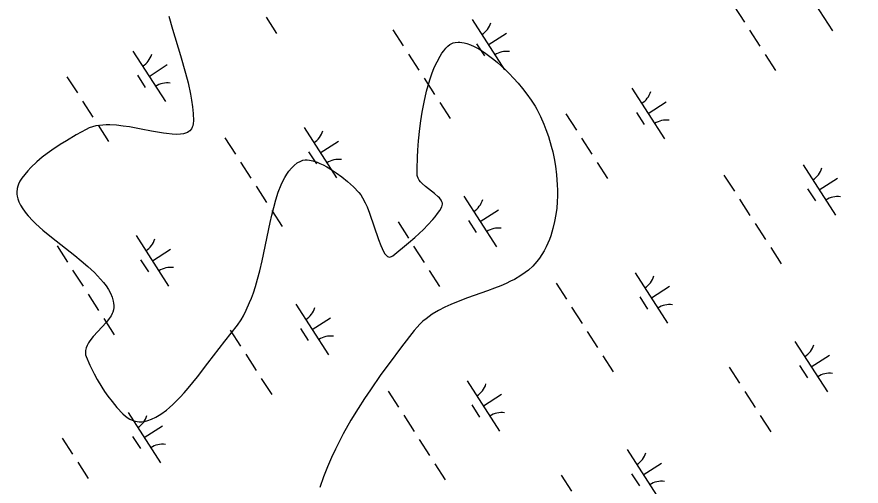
# Model space of a CAD drawing. Extents: x 3937982 to 3958556, y 219448 to 241894.
# Drawn here: x 3949315 to 3950018, y 235349 to 235741 of the extents above; entities that cross this region are included whole.
import ezdxf

# ---------------------------------------------------------------- set-up
doc = ezdxf.new("R2010")
doc.units = 0
for name, color, linetype in [('V-SITE-VEGE', 7, 'Continuous'), ('V-TOPO-GNAM-IDEN', 7, 'Continuous'), ('V-WETL-SWMP', 7, 'Continuous')]:
    doc.layers.add(name, color=color, linetype=linetype)

msp = doc.modelspace()

# ---------------------------------------------------------------- linework, layer by layer
at = {"layer": 'V-SITE-VEGE'}
for points in [[(3949441.192, 235741.121), (3949444.225, 235730.164), (3949450.866, 235708.28), (3949455.085, 235693.737), (3949457.205, 235685.453), (3949459.228, 235676.011), (3949460.093, 235670.99), (3949460.818, 235665.644), (3949461.344, 235659.957), (3949461.592, 235653.907), (3949461.473, 235651.64), (3949461.067, 235649.668), (3949460.643, 235648.509), (3949459.898, 235647.147), (3949458.591, 235645.643), (3949457.696, 235644.935), (3949456.543, 235644.251), (3949455.067, 235643.626), (3949453.179, 235643.102), (3949450.786, 235642.729), (3949447.76, 235642.576), (3949443.96, 235642.707), (3949439.23, 235643.19), (3949436.559, 235643.569), (3949426.567, 235645.344), (3949418.135, 235646.999), (3949408.284, 235648.791), (3949403.046, 235649.574), (3949397.54, 235650.188), (3949391.833, 235650.516), (3949388.976, 235650.522), (3949386.107, 235650.399), (3949383.239, 235650.116), (3949380.395, 235649.643), (3949377.593, 235648.949), (3949374.863, 235647.99), (3949372.231, 235646.725), (3949363.992, 235642.082), (3949355.853, 235637.322), (3949350.537, 235634.042), (3949343.656, 235629.477), (3949339.854, 235626.747), (3949335.652, 235623.503), (3949331.06, 235619.609), (3949326.129, 235614.885), (3949323.653, 235612.23), (3949321.14, 235609.289), (3949318.617, 235606.019), (3949317.052, 235603.594), (3949315.883, 235601.169), (3949315.313, 235599.555), (3949314.807, 235597.405), (3949314.564, 235594.534), (3949314.635, 235592.893), (3949314.893, 235591.019), (3949315.414, 235588.877), (3949316.284, 235586.426), (3949317.621, 235583.626), (3949319.561, 235580.423), (3949322.266, 235576.757), (3949323.905, 235574.799), (3949327.933, 235570.482), (3949330.374, 235568.102), (3949336.211, 235562.839), (3949343.438, 235556.832), (3949362.823, 235541.517), (3949368.211, 235537.12), (3949373.704, 235532.408), (3949379.145, 235527.351), (3949381.74, 235524.73), (3949384.243, 235522.014), (3949386.61, 235519.202), (3949388.808, 235516.288), (3949390.778, 235513.267), (3949392.474, 235510.133), (3949393.825, 235506.887), (3949394.763, 235503.516), (3949395.048, 235501.798), (3949395.202, 235500.051), (3949395.208, 235498.267), (3949394.962, 235496.363), (3949394.391, 235494.456), (3949393.848, 235493.184), (3949392.947, 235491.486), (3949391.466, 235489.219), (3949389.105, 235486.194), (3949378.058, 235474.058), (3949375.328, 235470.589), (3949374.101, 235468.739), (3949373.02, 235466.763), (3949372.166, 235464.66), (3949371.654, 235462.417), (3949371.568, 235461.26)], [(3949666.721, 235579.231), (3949668.393, 235582.074), (3949668.849, 235583.259), (3949668.97, 235584.447), (3949668.88, 235585.24), (3949668.565, 235586.299), (3949667.827, 235587.71), (3949666.377, 235589.594), (3949665.345, 235590.673), (3949662.363, 235593.317), (3949654.814, 235599.25), (3949651.988, 235601.724), (3949650.7, 235603.047), (3949649.551, 235604.46), (3949648.629, 235605.968), (3949648.066, 235607.579), (3949647.97, 235608.413), (3949647.872, 235613.709), (3949648.07, 235623.613), (3949648.367, 235629.345), (3949648.976, 235637.351), (3949650.063, 235647.546), (3949650.917, 235653.878), (3949652.074, 235661.143), (3949653.641, 235669.378), (3949655.756, 235678.557), (3949657.03, 235683.29), (3949658.505, 235688.176), (3949660.209, 235693.169), (3949662.181, 235698.199), (3949664.46, 235703.174), (3949667.051, 235707.894), (3949668.495, 235710.143), (3949670.043, 235712.289), (3949671.71, 235714.307), (3949673.5, 235716.162), (3949675.03, 235717.397), (3949676.703, 235718.331), (3949677.891, 235718.796), (3949679.564, 235719.222), (3949681.936, 235719.462), (3949683.361, 235719.437), (3949685.045, 235719.271), (3949687.038, 235718.909), (3949689.395, 235718.278), (3949692.182, 235717.285), (3949695.471, 235715.822), (3949699.344, 235713.756), (3949703.87, 235710.926), (3949706.313, 235709.234), (3949711.73, 235705.101), (3949714.708, 235702.619), (3949717.858, 235699.838), (3949721.176, 235696.731), (3949724.645, 235693.292), (3949728.237, 235689.51), (3949731.917, 235685.383), (3949735.633, 235680.933), (3949739.311, 235676.175), (3949742.85, 235671.168), (3949746.073, 235666.066), (3949747.538, 235663.486), (3949750.608, 235657.452), (3949753.405, 235651.134), (3949755.115, 235646.786), (3949757.194, 235640.841), (3949759.594, 235632.69), (3949760.772, 235627.943), (3949761.937, 235622.456), (3949763.029, 235616.126), (3949763.95, 235608.851), (3949764.569, 235600.53), (3949764.702, 235596.109), (3949764.69, 235591.419), (3949764.495, 235586.46), (3949764.083, 235581.236), (3949763.401, 235575.749), (3949762.394, 235570.021), (3949760.991, 235564.08), (3949759.115, 235557.962), (3949757.988, 235554.907), (3949756.711, 235551.833), (3949755.271, 235548.749), (3949753.651, 235545.664), (3949751.832, 235542.598), (3949749.803, 235539.565), (3949747.538, 235536.581), (3949745.918, 235534.679), (3949744.203, 235532.868), (3949740.511, 235529.503), (3949737.869, 235527.435), (3949734.142, 235524.873), (3949728.848, 235521.762), (3949725.677, 235520.122), (3949721.94, 235518.352), (3949717.543, 235516.443), (3949712.38, 235514.383), (3949706.346, 235512.141), (3949689.954, 235506.326), (3949680.689, 235502.81), (3949675.862, 235500.786)], [(3949371.568, 235461.26), (3949371.623, 235460.066), (3949371.834, 235458.833), (3949372.231, 235457.561), (3949375.258, 235450.373), (3949378.789, 235443.127), (3949381.408, 235438.312), (3949385.226, 235431.965), (3949387.567, 235428.398), (3949390.383, 235424.39), (3949393.78, 235419.925), (3949397.889, 235415.008), (3949402.869, 235409.673), (3949404.971, 235407.756), (3949407.115, 235406.187), (3949408.563, 235405.327), (3949410.521, 235404.405), (3949413.173, 235403.564), (3949414.709, 235403.273), (3949416.48, 235403.101), (3949418.526, 235403.115), (3949420.89, 235403.39), (3949423.618, 235404.022), (3949426.77, 235405.145), (3949430.411, 235406.908), (3949434.46, 235409.398), (3949439.099, 235412.856), (3949441.663, 235415.012), (3949444.401, 235417.492), (3949447.321, 235420.323), (3949450.432, 235423.526), (3949453.742, 235427.128), (3949457.254, 235431.144), (3949464.897, 235440.454), (3949473.652, 235451.788), (3949487.616, 235470.222), (3949498.169, 235483.456), (3949501.257, 235488.134), (3949503.162, 235491.423), (3949505.523, 235495.998), (3949508.376, 235502.404), (3949509.871, 235506.205), (3949511.469, 235510.652), (3949513.16, 235515.856), (3949514.942, 235521.932), (3949516.806, 235529.004), (3949518.753, 235537.19), (3949525.53, 235569.122), (3949526.913, 235575.235), (3949528.459, 235581.537), (3949530.222, 235587.951), (3949532.28, 235594.388), (3949534.687, 235600.616), (3949536.063, 235603.643), (3949537.583, 235606.578), (3949539.262, 235609.392), (3949541.124, 235612.054), (3949543.194, 235614.532), (3949545.498, 235616.777), (3949548.073, 235618.745), (3949550.95, 235620.385), (3949552.754, 235621.024), (3949554.743, 235621.323), (3949556.16, 235621.346), (3949558.155, 235621.168), (3949560.975, 235620.588), (3949564.631, 235619.398), (3949566.943, 235618.442), (3949569.644, 235617.154), (3949572.78, 235615.466), (3949576.386, 235613.291), (3949580.48, 235610.553), (3949585.039, 235607.19), (3949589.958, 235603.184), (3949594.845, 235598.773), (3949599.459, 235594.046), (3949600.993, 235592.111), (3949602.457, 235589.823), (3949604.62, 235585.674), (3949606.18, 235582.119), (3949608.163, 235576.999), (3949615.609, 235554.985), (3949617.561, 235549.877), (3949618.647, 235547.409), (3949619.816, 235545.111), (3949621.094, 235543.094), (3949622.468, 235541.525), (3949623.206, 235540.952), (3949623.982, 235540.55), (3949624.797, 235540.358), (3949625.661, 235540.403), (3949626.574, 235540.726), (3949627.543, 235541.368), (3949640.818, 235552.249), (3949646.061, 235556.779), (3949653.063, 235563.261), (3949656.891, 235567.115), (3949660.956, 235571.588), (3949662.937, 235573.984), (3949664.878, 235576.532), (3949666.721, 235579.231)], [(3949675.862, 235500.786), (3949670.842, 235498.472), (3949665.677, 235495.789), (3949660.424, 235492.631), (3949657.833, 235490.866), (3949655.259, 235488.935), (3949652.711, 235486.817), (3949650.206, 235484.495), (3949647.767, 235481.935), (3949645.414, 235479.112), (3949634.914, 235465.477), (3949624.531, 235451.671), (3949617.744, 235442.359), (3949608.935, 235429.778), (3949604.059, 235422.5), (3949598.654, 235414.093), (3949592.727, 235404.36), (3949586.331, 235393.062), (3949583.104, 235386.954), (3949579.812, 235380.374), (3949576.491, 235373.278), (3949573.167, 235365.614), (3949569.9, 235357.33), (3949566.746, 235348.364)]]:
    msp.add_lwpolyline(points, dxfattribs=at)
at = {"layer": 'V-WETL-SWMP'}
for p, q in [((3949966.571, 235771.043), (3949993.633, 235729)), ((3949911.705, 235749.646), (3949920.365, 235736.192)), ((3949522.122, 235740.244), (3949530.782, 235726.79)), ((3949693.574, 235738.312), (3949720.637, 235696.269)), ((3949627.709, 235729.717), (3949636.369, 235716.263)), ((3949924.695, 235729.465), (3949933.355, 235716.011)), ((3949707.105, 235717.29), (3949722.241, 235727.033)), ((3949697.37, 235718.16), (3949703.865, 235708.069)), ((3949411.141, 235711.973), (3949438.203, 235669.929)), ((3949640.699, 235709.536), (3949649.359, 235696.083)), ((3949937.685, 235709.284), (3949946.344, 235695.831)), ((3949424.672, 235690.951), (3949439.808, 235700.694)), ((3949356.275, 235690.576), (3949364.935, 235677.122)), ((3949414.937, 235691.82), (3949421.432, 235681.73)), ((3949653.689, 235689.356), (3949662.349, 235675.902)), ((3949826.704, 235681.013), (3949853.766, 235638.97)), ((3949369.265, 235670.395), (3949377.925, 235656.941)), ((3949666.679, 235669.175), (3949675.339, 235655.721)), ((3949840.235, 235659.992), (3949855.37, 235669.734)), ((3949771.837, 235659.616), (3949780.497, 235646.163)), ((3949830.5, 235660.861), (3949836.994, 235650.771)), ((3949382.255, 235650.214), (3949390.915, 235636.76)), ((3949553.707, 235648.283), (3949580.769, 235606.239)), ((3949487.842, 235639.688), (3949496.502, 235626.234)), ((3949567.238, 235627.261), (3949582.374, 235637.003)), ((3949784.827, 235639.436), (3949793.487, 235625.982)), ((3949557.503, 235628.13), (3949563.998, 235618.04)), ((3949500.832, 235619.507), (3949509.492, 235606.053)), ((3949797.817, 235619.255), (3949806.477, 235605.801)), ((3949969.269, 235617.323), (3949996.332, 235575.28)), ((3949903.404, 235608.728), (3949912.064, 235595.275)), ((3949982.801, 235596.302), (3949997.936, 235606.044)), ((3949513.822, 235599.326), (3949522.482, 235585.872)), ((3949973.065, 235597.171), (3949979.56, 235587.081)), ((3949686.836, 235590.984), (3949713.899, 235548.941)), ((3949916.394, 235588.548), (3949925.054, 235575.094)), ((3949526.812, 235579.145), (3949535.472, 235565.692)), ((3949700.367, 235569.962), (3949715.503, 235579.705)), ((3949631.97, 235569.587), (3949640.63, 235556.133)), ((3949690.632, 235570.832), (3949697.127, 235560.741)), ((3949929.384, 235568.367), (3949938.044, 235554.913)), ((3949413.84, 235558.253), (3949440.902, 235516.21)), ((3949347.975, 235549.658), (3949356.635, 235536.204)), ((3949427.371, 235537.231), (3949442.506, 235546.974)), ((3949644.96, 235549.406), (3949653.62, 235535.952)), ((3949942.374, 235548.186), (3949951.034, 235534.732)), ((3949417.636, 235538.101), (3949424.131, 235528.01)), ((3949360.965, 235529.477), (3949369.625, 235516.024)), ((3949657.95, 235529.225), (3949666.61, 235515.772)), ((3949829.402, 235527.294), (3949856.464, 235485.251)), ((3949763.537, 235518.699), (3949772.197, 235505.245)), ((3949842.933, 235506.272), (3949858.069, 235516.015)), ((3949373.955, 235509.297), (3949382.614, 235495.843)), ((3949833.198, 235507.141), (3949839.693, 235497.051)), ((3949546.969, 235500.954), (3949574.031, 235458.911)), ((3949776.527, 235498.518), (3949785.187, 235485.064)), ((3949560.5, 235479.933), (3949575.636, 235489.675)), ((3949386.944, 235489.116), (3949395.604, 235475.662)), ((3949492.103, 235479.557), (3949500.763, 235466.104)), ((3949550.765, 235480.802), (3949557.26, 235470.712)), ((3949789.517, 235478.337), (3949798.177, 235464.884)), ((3949962.531, 235469.995), (3949989.594, 235427.952)), ((3949505.093, 235459.377), (3949513.753, 235445.923)), ((3949802.507, 235458.157), (3949811.167, 235444.703)), ((3949976.063, 235448.974), (3949991.198, 235458.716)), ((3949907.665, 235448.598), (3949916.325, 235435.144)), ((3949966.327, 235449.843), (3949972.822, 235439.752)), ((3949518.083, 235439.196), (3949526.743, 235425.742)), ((3949689.535, 235437.264), (3949716.597, 235395.221)), ((3949623.67, 235428.669), (3949632.33, 235415.216)), ((3949920.655, 235428.417), (3949929.315, 235414.964)), ((3949703.066, 235416.243), (3949718.202, 235425.985)), ((3949693.331, 235417.112), (3949699.826, 235407.022)), ((3949407.102, 235410.925), (3949434.164, 235368.882)), ((3949636.66, 235408.489), (3949645.32, 235395.035)), ((3949933.645, 235408.237), (3949942.305, 235394.783)), ((3949420.633, 235389.903), (3949435.768, 235399.646)), ((3949352.236, 235389.528), (3949360.896, 235376.074)), ((3949410.898, 235390.773), (3949417.393, 235380.682)), ((3949649.65, 235388.308), (3949658.31, 235374.854)), ((3949822.664, 235379.966), (3949849.726, 235337.922)), ((3949365.226, 235369.347), (3949373.885, 235355.893)), ((3949662.64, 235368.127), (3949671.3, 235354.673)), ((3949836.195, 235358.944), (3949851.331, 235368.687)), ((3949767.798, 235358.569), (3949776.458, 235345.115)), ((3949826.46, 235359.813), (3949832.955, 235349.723))]:
    msp.add_line(p, q, dxfattribs=at)
for centre, start, end in [((3949692.355, 235740.645), 301.99668, 343.540338), ((3949409.922, 235714.306), 301.99668, 343.540338), ((3949722.255, 235694.193), 81.996677, 123.540335), ((3949439.822, 235667.854), 81.996677, 123.540335), ((3949825.484, 235683.346), 301.99668, 343.540338), ((3949855.384, 235636.894), 81.996677, 123.540335), ((3949552.488, 235650.615), 301.99668, 343.540338), ((3949582.388, 235604.164), 81.996677, 123.540335), ((3949968.05, 235619.656), 301.99668, 343.540338), ((3949685.617, 235593.317), 301.99668, 343.540338), ((3949997.95, 235573.204), 81.996677, 123.540335), ((3949715.517, 235546.865), 81.996677, 123.540335), ((3949412.621, 235560.586), 301.99668, 343.540338), ((3949442.521, 235514.134), 81.996677, 123.540335), ((3949828.183, 235529.627), 301.99668, 343.540338), ((3949545.75, 235503.287), 301.99668, 343.540338), ((3949858.083, 235483.175), 81.996677, 123.540335), ((3949575.65, 235456.835), 81.996677, 123.540335), ((3949961.312, 235472.328), 301.99668, 343.540338), ((3949991.212, 235425.876), 81.996677, 123.540335), ((3949688.316, 235439.597), 301.99668, 343.540338), ((3949405.882, 235413.258), 301.99668, 343.540338), ((3949718.216, 235393.145), 81.996677, 123.540335), ((3949435.783, 235366.806), 81.996677, 123.540335), ((3949821.445, 235382.298), 301.99668, 343.540338), ((3949851.345, 235335.847), 81.996677, 123.540335)]:
    msp.add_arc(centre, 17.623, start, end, dxfattribs=at)

# ---------------------------------------------------------------- texts
at = {"layer": 'V-TOPO-GNAM-IDEN'}
msp.add_text('PLAQUEMINES', height=99.9998, rotation=302.715462, dxfattribs=at).set_placement((3949702.943, 236336.06))

doc.saveas('drawing.dxf')
